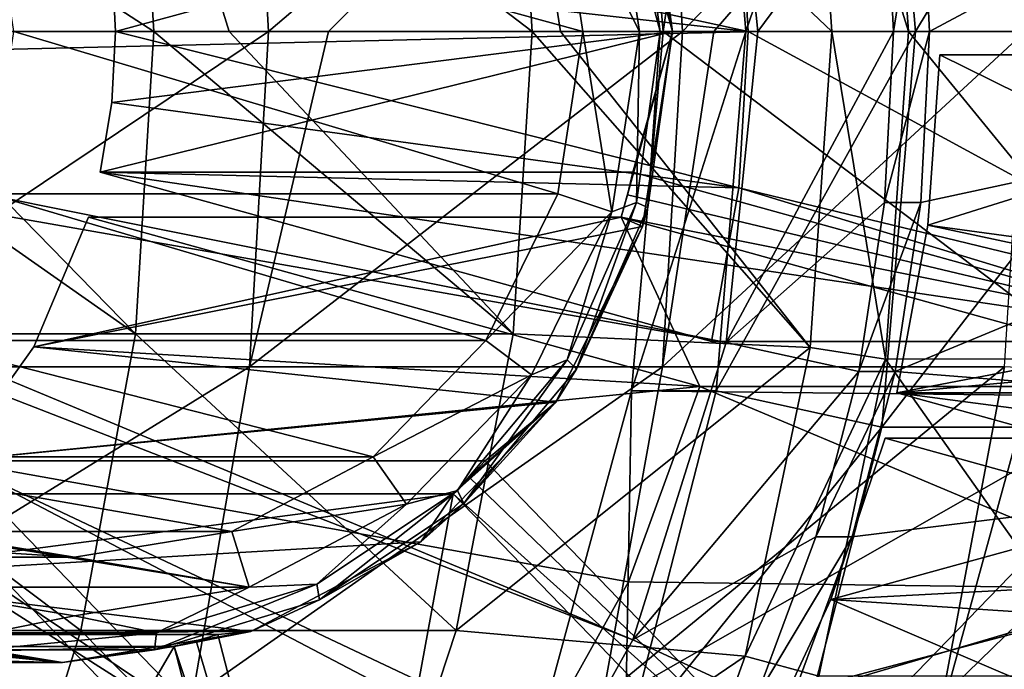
# Model space of a CAD drawing. Header units: metres. Extents: x 26 to 263, y -109 to 109.
# Tile 757 of 771: x 252.42 to 256.63, y -2.73 to 0.05. Entities that reach past the tile are written whole.
import ezdxf

# ---------------------------------------------------------------- set-up
doc = ezdxf.new("R2010")
doc.units = ezdxf.units.M
doc.layers.add('solid_500750', color=7, linetype='CONTINUOUS')

msp = doc.modelspace()

# ---------------------------------------------------------------- linework, layer by layer
at = {"layer": 'solid_500750'}
for points in [[(255.393188, 1.537004, 104.641479), (255.521118, 0, 104.675758), (256.102448, 1.693172, 104.831505)], [(255.521118, 0, 104.675758), (256.245575, 0, 104.869843), (256.102448, 1.693172, 104.831505)], [(257.266968, 1.693172, 100.484795), (256.102448, 1.693172, 104.831505), (256.245575, 0, 104.869843)], [(257.410095, 0, 100.52314), (257.266968, 1.693172, 100.484795), (256.245575, 0, 104.869843)], [(259.525085, 1.723935, 94.878166), (256.269318, 0.732532, 94.00592), (256.306488, 0, 94.015869)], [(259.525085, 1.723935, 94.878166), (256.306488, 0, 94.015869), (259.663116, 0, 94.915138)], [(255.032104, 1.537583, 104.027122), (257.227356, 1.561959, 95.815483), (257.367218, 0, 95.852951)], [(255.167542, 0, 104.0634), (255.032104, 1.537583, 104.027122), (257.367218, 0, 95.852951)], [(255.393188, 1.537004, 104.641479), (255.032104, 1.537583, 104.027122), (255.167542, 0, 104.0634)], [(255.393188, 1.537004, 104.641479), (255.167542, 0, 104.0634), (255.521118, 0, 104.675758)], [(253.398148, 1.435788, 114.240791), (251.342224, 1.435788, 117.477196), (251.419373, 0, 117.531075)], [(253.398148, 1.435788, 114.240791), (251.419373, 0, 117.531075), (251.823517, 0, 116.94223)], [(253.398148, 1.435788, 114.240791), (251.823517, 0, 116.94223), (253.479706, 0, 114.287735)], [(255.163879, 1.435788, 110.837357), (253.398148, 1.435788, 114.240791), (253.479706, 0, 114.287735)], [(255.163879, 1.435788, 110.837357), (253.479706, 0, 114.287735), (253.735641, 0, 113.836945)], [(255.163879, 1.435788, 110.837357), (253.735641, 0, 113.836945), (255.249222, 0, 110.876999)], [(256.625946, 1.435788, 107.292847), (255.163879, 1.435788, 110.837357), (255.249222, 0, 110.876999)], [(256.625946, 1.435788, 107.292847), (255.249222, 0, 110.876999), (255.384048, 0, 110.583992)], [(256.625946, 1.435788, 107.292847), (255.384048, 0, 110.583992), (256.714417, 0, 107.324898)], [(256.118256, 1.40233, 105.146317), (256.216248, 0, 105.172569), (255.795273, 1.352159, 105.059784)], [(256.118256, 1.40233, 105.146317), (257.360901, 1.400373, 100.509956), (257.458405, 0, 100.536072)], [(256.118256, 1.40233, 105.146317), (257.458405, 0, 100.536072), (256.216248, 0, 105.172569)], [(255.795273, 1.352159, 105.059784), (255.888809, 0, 105.084846), (254.52507, 1.293583, 108.576714)], [(256.216248, 0, 105.172569), (255.888809, 0, 105.084846), (255.795273, 1.352159, 105.059784)], [(249.507523, 0.144582, 95.152771), (249.521286, 0, 95.156456), (255.436508, 1.330572, 94.403954)], [(249.521286, 0, 95.156456), (255.57164, 0, 94.440163), (255.436508, 1.330572, 94.403954)], [(256.114075, 0.732532, 94.58548), (255.436508, 1.330572, 94.403954), (255.57164, 0, 94.440163)], [(252.988846, 0, 112.067001), (251.646454, 0, 114.440048), (250.992966, 1.293583, 115.316391)], [(252.910477, 1.293583, 112.025925), (252.988846, 0, 112.067001), (250.992966, 1.293583, 115.316391)], [(252.910477, 1.293583, 112.025925), (254.52507, 1.293583, 108.576714), (254.606812, 0, 108.610596)], [(253.311157, 0, 111.439377), (252.910477, 1.293583, 112.025925), (254.606812, 0, 108.610596)], [(253.311157, 0, 111.439377), (252.988846, 0, 112.067001), (252.910477, 1.293583, 112.025925)], [(254.728363, 0, 108.314178), (254.606812, 0, 108.610596), (254.52507, 1.293583, 108.576714)], [(255.888809, 0, 105.084846), (254.728363, 0, 108.314178), (254.52507, 1.293583, 108.576714)], [(257.778015, 1.223865, 82.19397), (257.911224, 0, 82.22966), (255.490967, 0.668936, 91.105698)], [(255.037491, 0.601739, 81.873863), (255.206604, 0, 81.505066), (255.078949, 0.834346, 81.470863)], [(255.102005, 0.753129, 81.373512), (255.078949, 0.834346, 81.470863), (255.206604, 0, 81.505066)], [(254.946854, 0.772662, 81.228424), (255.06517, 0, 81.260117), (254.717209, 0.695396, 81.166901)], [(255.154755, 0, 81.311806), (255.06517, 0, 81.260117), (254.946854, 0.772662, 81.228424)], [(255.053024, 0.732479, 81.284554), (255.154755, 0, 81.311806), (254.946854, 0.772662, 81.228424)], [(255.102005, 0.753129, 81.373512), (255.206589, 0, 81.401535), (255.053024, 0.732479, 81.284554)], [(255.053024, 0.732479, 81.284554), (255.206589, 0, 81.401535), (255.154755, 0, 81.311806)], [(255.102005, 0.753129, 81.373512), (255.206604, 0, 81.505066), (255.206589, 0, 81.401535)], [(256.114075, 0.732532, 94.58548), (255.57164, 0, 94.440163), (256.151215, 0, 94.595428)], [(256.114075, 0.732532, 94.58548), (256.151215, 0, 94.595428), (256.269318, 0.732532, 94.00592)], [(256.151215, 0, 94.595428), (256.306488, 0, 94.015869), (256.269318, 0.732532, 94.00592)], [(252.284653, 0.695257, 90.246696), (254.717209, 0.695396, 81.166901), (254.823685, 0, 81.195427)], [(252.284653, 0.695257, 90.246696), (254.823685, 0, 81.195427), (252.391129, 0, 90.275215)], [(255.06517, 0, 81.260117), (254.823685, 0, 81.195427), (254.717209, 0.695396, 81.166901)], [(252.760193, 0.601739, 90.3741), (255.490967, 0.668936, 91.105698), (255.530411, 0, 91.116264)], [(257.911224, 0, 82.22966), (255.530411, 0, 91.116264), (255.490967, 0.668936, 91.105698)], [(252.80928, 0.30332, 90.387245), (252.760193, 0.601739, 90.3741), (255.530411, 0, 91.116264)], [(255.037491, 0.601739, 81.873863), (252.80928, 0.30332, 90.387245), (252.82579, 0, 90.39167)], [(255.037491, 0.601739, 81.873863), (252.82579, 0, 90.39167), (255.206604, 0, 81.505066)], [(252.82579, 0, 90.39167), (252.80928, 0.30332, 90.387245), (255.530411, 0, 91.116264)], [(249.507523, -0.144582, 95.152771), (255.436508, -1.330572, 94.403954), (255.57164, 0, 94.440163)], [(249.521286, 0, 95.156456), (249.507523, -0.144582, 95.152771), (255.57164, 0, 94.440163)], [(252.910477, -1.293583, 112.025925), (250.992966, -1.293583, 115.316391), (251.067337, 0, 115.364334)], [(252.910477, -1.293583, 112.025925), (251.067337, 0, 115.364334), (251.646454, 0, 114.440048)], [(252.910477, -1.293583, 112.025925), (251.646454, 0, 114.440048), (252.988846, 0, 112.067001)], [(252.284653, -0.695257, 90.246696), (252.391129, 0, 90.275215), (254.717209, -0.695396, 81.166901)], [(252.391129, 0, 90.275215), (254.823685, 0, 81.195427), (254.717209, -0.695396, 81.166901)], [(255.206604, 0, 81.505066), (252.809204, -0.303989, 90.38723), (252.760193, -0.601739, 90.3741)], [(255.037491, -0.601739, 81.873863), (255.206604, 0, 81.505066), (252.760193, -0.601739, 90.3741)], [(252.809204, -0.303989, 90.38723), (252.82579, 0, 90.39167), (255.490952, -0.669112, 91.10569)], [(255.206604, 0, 81.505066), (252.82579, 0, 90.39167), (252.809204, -0.303989, 90.38723)], [(252.82579, 0, 90.39167), (255.530411, 0, 91.116264), (255.490952, -0.669112, 91.10569)], [(252.910477, -1.293583, 112.025925), (252.988846, 0, 112.067001), (254.52507, -1.293583, 108.576714)], [(254.52507, -1.293583, 108.576714), (252.988846, 0, 112.067001), (253.311157, 0, 111.439377)], [(254.52507, -1.293583, 108.576714), (253.311157, 0, 111.439377), (254.606812, 0, 108.610596)], [(255.249222, 0, 110.876999), (253.735641, 0, 113.836945), (253.398148, -1.435788, 114.240791)], [(255.163879, -1.435788, 110.837357), (255.249222, 0, 110.876999), (253.398148, -1.435788, 114.240791)], [(255.795288, -1.352069, 105.059784), (254.52507, -1.293583, 108.576714), (254.606812, 0, 108.610596)], [(255.795288, -1.352069, 105.059784), (254.606812, 0, 108.610596), (254.728363, 0, 108.314178)], [(254.946854, -0.772662, 81.228424), (254.717209, -0.695396, 81.166901), (254.823685, 0, 81.195427)], [(255.795288, -1.352069, 105.059784), (254.728363, 0, 108.314178), (255.888809, 0, 105.084846)], [(255.06517, 0, 81.260117), (254.946854, -0.772662, 81.228424), (254.823685, 0, 81.195427)], [(255.053024, -0.732479, 81.284554), (254.946854, -0.772662, 81.228424), (255.06517, 0, 81.260117)], [(254.987488, -0.794925, 81.860466), (255.078949, -0.834346, 81.470863), (255.206604, 0, 81.505066)], [(255.014221, -0.698811, 81.86763), (254.987488, -0.794925, 81.860466), (255.206604, 0, 81.505066)], [(255.014221, -0.698811, 81.86763), (255.206604, 0, 81.505066), (255.037491, -0.601739, 81.873863)], [(255.032028, -1.537993, 104.027107), (255.167542, 0, 104.0634), (257.227356, -1.561959, 95.815483)], [(255.032028, -1.537993, 104.027107), (255.521118, 0, 104.675758), (255.167542, 0, 104.0634)], [(255.032028, -1.537993, 104.027107), (255.393127, -1.537359, 104.641464), (255.521118, 0, 104.675758)], [(255.154755, 0, 81.311806), (255.053024, -0.732479, 81.284554), (255.06517, 0, 81.260117)], [(255.102005, -0.753129, 81.373512), (255.053024, -0.732479, 81.284554), (255.154755, 0, 81.311806)], [(255.206589, 0, 81.401535), (255.206604, 0, 81.505066), (255.078949, -0.834346, 81.470863)], [(255.206589, 0, 81.401535), (255.078949, -0.834346, 81.470863), (255.102005, -0.753129, 81.373512)], [(255.206589, 0, 81.401535), (255.102005, -0.753129, 81.373512), (255.154755, 0, 81.311806)], [(255.384048, 0, 110.583992), (255.249222, 0, 110.876999), (255.163879, -1.435788, 110.837357)], [(255.167542, 0, 104.0634), (257.367218, 0, 95.852951), (257.227356, -1.561959, 95.815483)], [(255.393127, -1.537359, 104.641464), (256.102448, -1.693172, 104.831505), (256.245575, 0, 104.869843)], [(255.521118, 0, 104.675758), (255.393127, -1.537359, 104.641464), (256.245575, 0, 104.869843)], [(255.436508, -1.330572, 94.403954), (256.114075, -0.732532, 94.58548), (256.151215, 0, 94.595428)], [(255.436508, -1.330572, 94.403954), (256.151215, 0, 94.595428), (255.57164, 0, 94.440163)], [(257.778015, -1.223865, 82.19397), (255.490952, -0.669112, 91.10569), (255.530411, 0, 91.116264)], [(257.911224, 0, 82.22966), (257.778015, -1.223865, 82.19397), (255.530411, 0, 91.116264)], [(256.118256, -1.40233, 105.146317), (255.888809, 0, 105.084846), (256.216248, 0, 105.172569)], [(257.410095, 0, 100.52314), (256.245575, 0, 104.869843), (256.102448, -1.693172, 104.831505)], [(257.266968, -1.693172, 100.484795), (257.410095, 0, 100.52314), (256.102448, -1.693172, 104.831505)], [(256.114075, -0.732532, 94.58548), (256.269318, -0.732532, 94.00592), (256.306488, 0, 94.015869)], [(256.151215, 0, 94.595428), (256.114075, -0.732532, 94.58548), (256.306488, 0, 94.015869)], [(256.118256, -1.40233, 105.146317), (256.216248, 0, 105.172569), (257.360901, -1.400373, 100.509956)], [(256.158661, -1.455313, 93.976273), (259.525085, -1.723935, 94.878166), (259.663116, 0, 94.915138)], [(256.269318, -0.732532, 94.00592), (256.158661, -1.455313, 93.976273), (259.663116, 0, 94.915138)], [(256.216248, 0, 105.172569), (257.458405, 0, 100.536072), (257.360901, -1.400373, 100.509956)], [(256.269318, -0.732532, 94.00592), (259.663116, 0, 94.915138), (256.306488, 0, 94.015869)], [(253.479706, 0, 114.287735), (251.823517, 0, 116.94223), (251.342224, -1.435788, 117.477196)], [(253.398148, -1.435788, 114.240791), (253.479706, 0, 114.287735), (251.342224, -1.435788, 117.477196)], [(253.735641, 0, 113.836945), (253.479706, 0, 114.287735), (253.398148, -1.435788, 114.240791)], [(256.714417, 0, 107.324898), (255.384048, 0, 110.583992), (255.163879, -1.435788, 110.837357)], [(256.625946, -1.435788, 107.292847), (256.714417, 0, 107.324898), (255.163879, -1.435788, 110.837357)], [(256.118256, -1.40233, 105.146317), (255.795288, -1.352069, 105.059784), (255.888809, 0, 105.084846)], [(258.405884, -1.115768, 91.886627), (256.299011, -0.828685, 91.322174), (256.350708, -0.1, 91.336021)], [(258.627991, -0.1, 82.835793), (256.350708, -0.1, 91.336021), (256.299011, -0.828685, 91.322174)], [(258.627991, -0.1, 82.835793), (256.299011, -0.828685, 91.322174), (258.598236, -1.320239, 82.413712)], [(258.405884, -1.115768, 91.886627), (256.350708, -0.1, 91.336021), (258.475952, -0.1, 91.905403)], [(258.627991, -0.1, 82.835793), (258.475952, -0.1, 91.905403), (256.350708, -0.1, 91.336021)], [(249.507523, -0.144582, 95.152771), (249.466797, -0.283607, 95.141853), (255.436508, -1.330572, 94.403954)], [(249.466797, -0.283607, 95.141853), (249.400635, -0.411734, 95.12413), (255.037109, -2.603266, 94.296959)], [(249.466797, -0.283607, 95.141853), (255.037109, -2.603266, 94.296959), (255.436508, -1.330572, 94.403954)], [(252.809204, -0.303989, 90.38723), (255.490952, -0.669112, 91.10569), (252.760193, -0.601739, 90.3741)], [(249.400635, -0.411734, 95.12413), (249.311615, -0.524038, 95.100281), (254.391037, -3.761671, 94.123863)], [(249.400635, -0.411734, 95.12413), (254.391037, -3.761671, 94.123863), (255.037109, -2.603266, 94.296959)], [(249.311615, -0.524038, 95.100281), (249.20314, -0.616203, 95.07122), (253.526016, -4.756293, 93.89212)], [(249.311615, -0.524038, 95.100281), (253.526016, -4.756293, 93.89212), (254.391037, -3.761671, 94.123863)], [(249.20314, -0.616203, 95.07122), (249.079376, -0.684689, 95.038063), (252.48082, -5.542405, 93.612099)], [(249.20314, -0.616203, 95.07122), (252.48082, -5.542405, 93.612099), (253.526016, -4.756293, 93.89212)], [(255.490952, -0.669112, 91.10569), (255.373535, -1.326677, 91.074234), (252.760193, -0.601739, 90.3741)], [(257.650818, -1.326677, 82.574005), (252.760193, -0.601739, 90.3741), (255.373535, -1.326677, 91.074234)], [(255.037491, -0.601739, 81.873863), (252.760193, -0.601739, 90.3741), (257.650818, -1.326677, 82.574005)], [(255.014221, -0.698811, 81.86763), (255.037491, -0.601739, 81.873863), (257.650818, -1.326677, 82.574005)], [(257.650818, -1.326677, 82.574005), (255.373535, -1.326677, 91.074234), (255.490952, -0.669112, 91.10569)], [(257.778015, -1.223865, 82.19397), (257.650818, -1.326677, 82.574005), (255.490952, -0.669112, 91.10569)], [(249.079376, -0.684689, 95.038063), (251.299713, -6.08683, 93.29567), (252.48082, -5.542405, 93.612099)], [(252.284653, -0.695257, 90.246696), (254.408737, -1.322277, 81.084259), (251.976044, -1.322517, 90.164017)], [(252.284653, -0.695257, 90.246696), (254.717209, -0.695396, 81.166901), (254.408737, -1.322277, 81.084259)], [(254.946854, -0.772662, 81.228424), (254.408737, -1.322277, 81.084259), (254.717209, -0.695396, 81.166901)], [(255.014221, -0.698811, 81.86763), (257.650818, -1.326677, 82.574005), (254.987488, -0.794925, 81.860466)], [(255.053024, -0.732479, 81.284554), (254.756088, -1.405617, 81.205002), (254.946854, -0.772662, 81.228424)], [(254.796692, -1.445244, 81.291718), (254.756088, -1.405617, 81.205002), (255.053024, -0.732479, 81.284554)], [(255.102005, -0.753129, 81.373512), (254.796692, -1.445244, 81.291718), (255.053024, -0.732479, 81.284554)], [(255.102005, -0.753129, 81.373512), (255.078949, -0.834346, 81.470863), (254.796692, -1.445244, 81.291718)], [(255.436508, -1.330572, 94.403954), (256.003387, -1.455313, 94.555832), (256.114075, -0.732532, 94.58548)], [(256.003387, -1.455313, 94.555832), (256.158661, -1.455313, 93.976273), (256.269318, -0.732532, 94.00592)], [(256.114075, -0.732532, 94.58548), (256.003387, -1.455313, 94.555832), (256.269318, -0.732532, 94.00592)], [(252.476578, -1.349625, 90.298111), (252.71019, -0.794925, 90.360703), (255.323532, -1.519862, 91.060837)], [(254.987488, -0.794925, 81.860466), (252.71019, -0.794925, 90.360703), (252.476578, -1.349625, 90.298111)], [(254.987488, -0.794925, 81.860466), (252.476578, -1.349625, 90.298111), (255.078949, -0.834346, 81.470863)], [(254.987488, -0.794925, 81.860466), (255.323532, -1.519862, 91.060837), (252.71019, -0.794925, 90.360703)], [(254.946854, -0.772662, 81.228424), (254.604111, -1.469197, 81.136604), (254.408737, -1.322277, 81.084259)], [(254.756088, -1.405617, 81.205002), (254.604111, -1.469197, 81.136604), (254.946854, -0.772662, 81.228424)], [(254.987488, -0.794925, 81.860466), (257.60083, -1.519862, 82.560608), (255.323532, -1.519862, 91.060837)], [(254.987488, -0.794925, 81.860466), (257.650818, -1.326677, 82.574005), (257.60083, -1.519862, 82.560608)], [(254.708511, -1.58702, 81.37162), (255.078949, -0.834346, 81.470863), (252.476578, -1.349625, 90.298111)], [(254.796692, -1.445244, 81.291718), (255.078949, -0.834346, 81.470863), (254.708511, -1.58702, 81.37162)], [(258.405884, -1.115768, 91.886627), (256.166718, -1.546705, 91.286736), (256.299011, -0.828685, 91.322174)], [(258.598236, -1.320239, 82.413712), (256.299011, -0.828685, 91.322174), (256.166718, -1.546705, 91.286736)], [(258.405884, -1.115768, 91.886627), (258.219574, -2.116159, 91.836708), (256.166718, -1.546705, 91.286736)], [(252.676819, -2.563069, 111.903473), (250.77124, -2.563069, 115.17347), (250.992966, -1.293583, 115.316391)], [(252.910477, -1.293583, 112.025925), (252.676819, -2.563069, 111.903473), (250.992966, -1.293583, 115.316391)], [(252.910477, -1.293583, 112.025925), (254.281372, -2.563069, 108.475716), (252.676819, -2.563069, 111.903473)], [(252.910477, -1.293583, 112.025925), (254.52507, -1.293583, 108.576714), (254.281372, -2.563069, 108.475716)], [(255.795288, -1.352069, 105.059784), (254.281372, -2.563069, 108.475716), (254.52507, -1.293583, 108.576714)], [(251.976044, -1.322517, 90.164017), (253.927567, -1.820423, 80.955345), (251.495178, -1.820206, 90.035187)], [(251.976044, -1.322517, 90.164017), (254.408737, -1.322277, 81.084259), (253.927567, -1.820423, 80.955345)], [(254.604111, -1.469197, 81.136604), (253.927567, -1.820423, 80.955345), (254.408737, -1.322277, 81.084259)], [(255.436508, -1.330572, 94.403954), (255.037109, -2.603266, 94.296959), (256.003387, -1.455313, 94.555832)], [(258.444, -1.546705, 82.786507), (258.598236, -1.320239, 82.413712), (256.166718, -1.546705, 91.286736)], [(252.128952, -1.837168, 90.204979), (252.476578, -1.349625, 90.298111), (255.323532, -1.519862, 91.060837)], [(254.708511, -1.58702, 81.37162), (252.476578, -1.349625, 90.298111), (252.128952, -1.837168, 90.204979)], [(255.795288, -1.352069, 105.059784), (255.517426, -2.672647, 104.985352), (254.281372, -2.563069, 108.475716)], [(256.118256, -1.40233, 105.146317), (255.517426, -2.672647, 104.985352), (255.795288, -1.352069, 105.059784)], [(254.756088, -1.405617, 81.205002), (254.287994, -1.96488, 81.07959), (254.604111, -1.469197, 81.136604)], [(254.315399, -2.020274, 81.162773), (254.287994, -1.96488, 81.07959), (254.756088, -1.405617, 81.205002)], [(254.796692, -1.445244, 81.291718), (254.315399, -2.020274, 81.162773), (254.756088, -1.405617, 81.205002)], [(256.118256, -1.40233, 105.146317), (255.83313, -2.758803, 105.069931), (255.517426, -2.672647, 104.985352)], [(256.118256, -1.40233, 105.146317), (257.075073, -2.759274, 100.43338), (255.83313, -2.758803, 105.069931)], [(256.118256, -1.40233, 105.146317), (257.360901, -1.400373, 100.509956), (257.075073, -2.759274, 100.43338)], [(253.398148, -1.435788, 114.240791), (251.342224, -1.435788, 117.477196), (251.112076, -2.847009, 117.316475)], [(253.154861, -2.847009, 114.100761), (253.398148, -1.435788, 114.240791), (251.112076, -2.847009, 117.316475)], [(255.163879, -1.435788, 110.837357), (253.398148, -1.435788, 114.240791), (253.154861, -2.847009, 114.100761)], [(254.909302, -2.847009, 110.719086), (255.163879, -1.435788, 110.837357), (253.154861, -2.847009, 114.100761)], [(254.604111, -1.469197, 81.136604), (254.069473, -2.022692, 80.993362), (253.927567, -1.820423, 80.955345)], [(254.287994, -1.96488, 81.07959), (254.069473, -2.022692, 80.993362), (254.604111, -1.469197, 81.136604)], [(254.796692, -1.445244, 81.291718), (254.708511, -1.58702, 81.37162), (254.315399, -2.020274, 81.162773)], [(256.625946, -1.435788, 107.292847), (255.163879, -1.435788, 110.837357), (254.909302, -2.847009, 110.719086)], [(256.36203, -2.847009, 107.197235), (256.625946, -1.435788, 107.292847), (254.909302, -2.847009, 110.719086)], [(255.037109, -2.603266, 94.296959), (255.820343, -2.1628, 94.50679), (256.003387, -1.455313, 94.555832)], [(255.820343, -2.1628, 94.50679), (255.975616, -2.1628, 93.927231), (256.158661, -1.455313, 93.976273)], [(256.003387, -1.455313, 94.555832), (255.820343, -2.1628, 94.50679), (256.158661, -1.455313, 93.976273)], [(256.158661, -1.455313, 93.976273), (255.975616, -2.1628, 93.927231), (259.525085, -1.723935, 94.878166)], [(257.747345, -1.497833, 103.698769), (256.625946, -1.435788, 107.292847), (256.36203, -2.847009, 107.197235)], [(256.752686, -1.469569, 95.688316), (256.362366, -2.889838, 95.58374), (259.065521, -1.711326, 96.307945)], [(256.750519, -2.889838, 94.134834), (256.362366, -2.889838, 95.58374), (256.752686, -1.469569, 95.688316)], [(257.452271, -2.967764, 103.61972), (257.747345, -1.497833, 103.698769), (256.36203, -2.847009, 107.197235)], [(255.019012, -2.354422, 90.979256), (252.128952, -1.837168, 90.204979), (255.323532, -1.519862, 91.060837)], [(254.620728, -3.05013, 103.916901), (255.032028, -1.537993, 104.027107), (257.227356, -1.561959, 95.815483)], [(254.620728, -3.05013, 103.916901), (255.004745, -3.054972, 104.537415), (255.032028, -1.537993, 104.027107)], [(255.393127, -1.537359, 104.641464), (255.004745, -3.054972, 104.537415), (256.102448, -1.693172, 104.831505)], [(255.032028, -1.537993, 104.027107), (255.004745, -3.054972, 104.537415), (255.393127, -1.537359, 104.641464)], [(257.385101, -2.386361, 82.088707), (255.019012, -2.354422, 90.979256), (255.323532, -1.519862, 91.060837)], [(257.385101, -2.386361, 82.088707), (255.323532, -1.519862, 91.060837), (257.60083, -1.519862, 82.560608)], [(260.496857, -2.116159, 83.336479), (256.166718, -1.546705, 91.286736), (258.219574, -2.116159, 91.836708)], [(258.444, -1.546705, 82.786507), (256.166718, -1.546705, 91.286736), (260.496857, -2.116159, 83.336479)], [(254.40625, -1.837168, 81.70475), (254.708511, -1.58702, 81.37162), (252.128952, -1.837168, 90.204979)], [(254.269638, -1.978589, 81.668152), (254.131531, -2.184346, 81.217041), (254.708511, -1.58702, 81.37162)], [(254.315399, -2.020274, 81.162773), (254.708511, -1.58702, 81.37162), (254.131531, -2.184346, 81.217041)], [(254.339218, -1.909188, 81.68679), (254.269638, -1.978589, 81.668152), (254.708511, -1.58702, 81.37162)], [(254.40625, -1.837168, 81.70475), (254.339218, -1.909188, 81.68679), (254.708511, -1.58702, 81.37162)], [(254.620728, -3.05013, 103.916901), (257.227356, -1.561959, 95.815483), (256.812836, -3.070354, 95.70443)], [(255.004745, -3.054972, 104.537415), (255.677658, -3.334505, 104.717697), (256.102448, -1.693172, 104.831505)], [(257.266968, -1.693172, 100.484795), (256.102448, -1.693172, 104.831505), (255.677658, -3.334505, 104.717697)], [(257.266968, -1.693172, 100.484795), (255.677658, -3.334505, 104.717697), (256.842194, -3.334505, 100.370987)], [(255.721832, -2.847322, 93.859238), (259.114746, -3.401484, 94.768234), (259.525085, -1.723935, 94.878166)], [(255.975616, -2.1628, 93.927231), (255.721832, -2.847322, 93.859238), (259.525085, -1.723935, 94.878166)], [(256.362366, -2.889838, 95.58374), (258.658234, -3.376469, 96.19883), (259.065521, -1.711326, 96.307945)], [(255.884567, -2.429999, 91.211143), (256.11673, -1.73989, 91.273338), (258.169556, -2.309344, 91.823318)], [(258.394012, -1.73989, 82.773109), (256.11673, -1.73989, 91.273338), (255.884567, -2.429999, 91.211143)], [(258.394012, -1.73989, 82.773109), (255.884567, -2.429999, 91.211143), (258.201965, -2.582778, 82.307556)], [(258.394012, -1.73989, 82.773109), (258.169556, -2.309344, 91.823318), (256.11673, -1.73989, 91.273338)], [(251.495178, -1.820206, 90.035187), (253.322037, -2.139766, 80.793121), (250.889374, -2.139877, 89.872887)], [(251.495178, -1.820206, 90.035187), (253.927567, -1.820423, 80.955345), (253.322037, -2.139766, 80.793121)], [(254.588272, -3.126905, 90.863853), (254.042053, -3.817734, 90.717522), (252.128952, -1.837168, 90.204979)], [(256.319336, -3.817734, 82.217285), (252.128952, -1.837168, 90.204979), (254.042053, -3.817734, 90.717522)], [(255.019012, -2.354422, 90.979256), (254.588272, -3.126905, 90.863853), (252.128952, -1.837168, 90.204979)], [(254.40625, -1.837168, 81.70475), (252.128952, -1.837168, 90.204979), (256.319336, -3.817734, 82.217285)], [(254.069473, -2.022692, 80.993362), (253.322037, -2.139766, 80.793121), (253.927567, -1.820423, 80.955345)], [(254.40625, -1.837168, 81.70475), (256.319336, -3.817734, 82.217285), (254.339218, -1.909188, 81.68679)], [(254.339218, -1.909188, 81.68679), (256.319336, -3.817734, 82.217285), (254.269638, -1.978589, 81.668152)], [(251.52124, -2.33858, 90.042168), (251.992355, -1.978589, 90.168381), (253.905457, -3.959155, 90.680923)], [(254.269638, -1.978589, 81.668152), (251.992355, -1.978589, 90.168381), (251.52124, -2.33858, 90.042168)], [(254.269638, -1.978589, 81.668152), (251.52124, -2.33858, 90.042168), (254.131531, -2.184346, 81.217041)], [(254.269638, -1.978589, 81.668152), (253.905457, -3.959155, 90.680923), (251.992355, -1.978589, 90.168381)], [(254.287994, -1.96488, 81.07959), (253.686661, -2.364961, 80.918488), (254.069473, -2.022692, 80.993362)], [(253.697113, -2.431633, 80.997131), (253.686661, -2.364961, 80.918488), (254.287994, -1.96488, 81.07959)], [(254.315399, -2.020274, 81.162773), (253.697113, -2.431633, 80.997131), (254.287994, -1.96488, 81.07959)], [(254.269638, -1.978589, 81.668152), (256.182739, -3.959155, 82.180687), (253.905457, -3.959155, 90.680923)], [(254.269638, -1.978589, 81.668152), (256.319336, -3.817734, 82.217285), (256.182739, -3.959155, 82.180687)], [(254.315399, -2.020274, 81.162773), (254.131531, -2.184346, 81.217041), (253.697113, -2.431633, 80.997131)], [(251.231186, -2.022692, 80.232956), (251.978622, -2.139766, 80.433205), (252.65033, -2.25, 80.613159)], [(253.396667, -2.377518, 80.813118), (251.231186, -2.022692, 80.232956), (252.65033, -2.25, 80.613159)], [(253.396667, -2.377518, 80.813118), (251.903992, -2.377518, 80.413208), (251.231186, -2.022692, 80.232956)], [(254.069473, -2.022692, 80.993362), (253.396667, -2.377518, 80.813118), (253.322037, -2.139766, 80.793121)], [(253.686661, -2.364961, 80.918488), (253.396667, -2.377518, 80.813118), (254.069473, -2.022692, 80.993362)], [(250.217773, -2.249899, 89.692955), (252.65033, -2.25, 80.613159), (251.978622, -2.139766, 80.433205)], [(250.889374, -2.139877, 89.872887), (252.65033, -2.25, 80.613159), (250.217773, -2.249899, 89.692955)], [(250.889374, -2.139877, 89.872887), (253.322037, -2.139766, 80.793121), (252.65033, -2.25, 80.613159)], [(253.396667, -2.377518, 80.813118), (252.65033, -2.25, 80.613159), (253.322037, -2.139766, 80.793121)], [(253.404495, -2.567852, 81.022263), (254.131531, -2.184346, 81.217041), (251.52124, -2.33858, 90.042168)], [(253.697113, -2.431633, 80.997131), (254.131531, -2.184346, 81.217041), (253.404495, -2.567852, 81.022263)], [(255.037109, -2.603266, 94.296959), (255.566559, -2.847322, 94.438797), (255.820343, -2.1628, 94.50679)], [(255.566559, -2.847322, 94.438797), (255.721832, -2.847322, 93.859238), (255.975616, -2.1628, 93.927231)], [(255.820343, -2.1628, 94.50679), (255.566559, -2.847322, 94.438797), (255.975616, -2.1628, 93.927231)], [(257.84787, -3.271911, 91.737129), (255.884567, -2.429999, 91.211143), (258.169556, -2.309344, 91.823318)], [(251.52124, -2.33858, 90.042168), (253.905457, -3.959155, 90.680923), (250.985611, -2.580328, 89.898666)], [(253.404495, -2.567852, 81.022263), (251.52124, -2.33858, 90.042168), (250.985611, -2.580328, 89.898666)], [(257.385101, -2.386361, 82.088707), (254.588272, -3.126905, 90.863853), (255.019012, -2.354422, 90.979256)], [(253.396667, -2.377518, 80.813118), (252.65033, -2.5, 80.613159), (251.903992, -2.377518, 80.413208)], [(252.286011, -2.573446, 80.543243), (251.903992, -2.377518, 80.413208), (252.65033, -2.5, 80.613159)], [(253.000809, -2.573446, 80.734749), (252.65033, -2.5, 80.613159), (253.396667, -2.377518, 80.813118)], [(252.991928, -2.645996, 80.808205), (253.000809, -2.573446, 80.734749), (253.686661, -2.364961, 80.918488)], [(253.697113, -2.431633, 80.997131), (252.991928, -2.645996, 80.808205), (253.686661, -2.364961, 80.918488)], [(253.686661, -2.364961, 80.918488), (253.000809, -2.573446, 80.734749), (253.396667, -2.377518, 80.813118)], [(257.385101, -2.386361, 82.088707), (256.752167, -3.429194, 81.919136), (254.588272, -3.126905, 90.863853)], [(253.697113, -2.431633, 80.997131), (253.404495, -2.567852, 81.022263), (252.991928, -2.645996, 80.808205)], [(257.84787, -3.271911, 91.737129), (255.577332, -3.088004, 91.128838), (255.884567, -2.429999, 91.211143)], [(258.201965, -2.582778, 82.307556), (255.884567, -2.429999, 91.211143), (255.577332, -3.088004, 91.128838)], [(253.000809, -2.573446, 80.734749), (252.286011, -2.573446, 80.543243), (252.65033, -2.5, 80.613159)], [(252.676819, -2.563069, 111.903473), (252.292221, -3.78481, 111.70192), (250.77124, -2.563069, 115.17347)], [(253.262909, -2.580328, 81.398438), (253.404495, -2.567852, 81.022263), (250.985611, -2.580328, 89.898666)], [(251.727219, -2.580328, 80.987007), (251.792648, -2.567852, 80.590431), (252.598572, -2.7, 80.806351)], [(252.256973, -2.645996, 80.611305), (252.598572, -2.7, 80.806351), (251.792648, -2.567852, 80.590431)], [(252.676819, -2.563069, 111.903473), (253.880249, -3.78481, 108.309471), (252.292221, -3.78481, 111.70192)], [(253.076294, -2.632092, 81.348442), (252.598572, -2.7, 80.806351), (253.404495, -2.567852, 81.022263)], [(252.991928, -2.645996, 80.808205), (253.404495, -2.567852, 81.022263), (252.598572, -2.7, 80.806351)], [(252.676819, -2.563069, 111.903473), (254.281372, -2.563069, 108.475716), (253.880249, -3.78481, 108.309471)], [(253.170059, -2.608, 81.373566), (253.076294, -2.632092, 81.348442), (253.404495, -2.567852, 81.022263)], [(253.262909, -2.580328, 81.398438), (253.170059, -2.608, 81.373566), (253.404495, -2.567852, 81.022263)], [(255.517426, -2.672647, 104.985352), (253.880249, -3.78481, 108.309471), (254.281372, -2.563069, 108.475716)], [(252.492111, -4.970522, 90.302277), (251.685852, -5.285832, 90.086273), (250.985611, -2.580328, 89.898666)], [(253.96315, -5.285832, 81.586037), (250.985611, -2.580328, 89.898666), (251.685852, -5.285832, 90.086273)], [(253.23851, -4.524392, 90.502243), (252.492111, -4.970522, 90.302277), (250.985611, -2.580328, 89.898666)], [(253.905457, -3.959155, 90.680923), (253.23851, -4.524392, 90.502243), (250.985611, -2.580328, 89.898666)], [(253.262909, -2.580328, 81.398438), (250.985611, -2.580328, 89.898666), (253.96315, -5.285832, 81.586037)], [(251.820053, -2.608, 81.011887), (251.727219, -2.580328, 80.987007), (252.598572, -2.7, 80.806351)], [(251.913818, -2.632092, 81.037003), (251.820053, -2.608, 81.011887), (252.598572, -2.7, 80.806351)], [(252.256973, -2.645996, 80.611305), (252.286011, -2.573446, 80.543243), (253.000809, -2.573446, 80.734749)], [(252.991928, -2.645996, 80.808205), (252.256973, -2.645996, 80.611305), (253.000809, -2.573446, 80.734749)], [(253.170059, -2.608, 81.373566), (253.96315, -5.285832, 81.586037), (253.076294, -2.632092, 81.348442)], [(253.262909, -2.580328, 81.398438), (253.96315, -5.285832, 81.586037), (253.170059, -2.608, 81.373566)], [(255.037109, -2.603266, 94.296959), (254.391037, -3.761671, 94.123863), (255.566559, -2.847322, 94.438797)], [(257.854614, -3.088004, 82.628601), (258.201965, -2.582778, 82.307556), (255.577332, -3.088004, 91.128838)], [(252.598572, -2.7, 80.806351), (250.217392, -2.699978, 89.692856), (249.63652, -2.632092, 89.537239)], [(251.913818, -2.632092, 81.037003), (252.598572, -2.7, 80.806351), (249.63652, -2.632092, 89.537239)], [(253.076294, -2.632092, 81.348442), (250.799011, -2.632092, 89.848679), (250.217392, -2.699978, 89.692856)], [(253.076294, -2.632092, 81.348442), (250.217392, -2.699978, 89.692856), (252.598572, -2.7, 80.806351)], [(253.076294, -2.632092, 81.348442), (251.499252, -5.337596, 90.036278), (250.799011, -2.632092, 89.848679)], [(253.076294, -2.632092, 81.348442), (253.776535, -5.337596, 81.536049), (251.499252, -5.337596, 90.036278)], [(252.991928, -2.645996, 80.808205), (252.598572, -2.7, 80.806351), (252.256973, -2.645996, 80.611305)], [(253.076294, -2.632092, 81.348442), (253.96315, -5.285832, 81.586037), (253.776535, -5.337596, 81.536049)], [(255.517426, -2.672647, 104.985352), (255.060379, -3.942528, 104.8629), (253.880249, -3.78481, 108.309471)], [(255.83313, -2.758803, 105.069931), (255.060379, -3.942528, 104.8629), (255.517426, -2.672647, 104.985352)]]:
    msp.add_3dface(points, dxfattribs=at)

doc.saveas('drawing.dxf')
